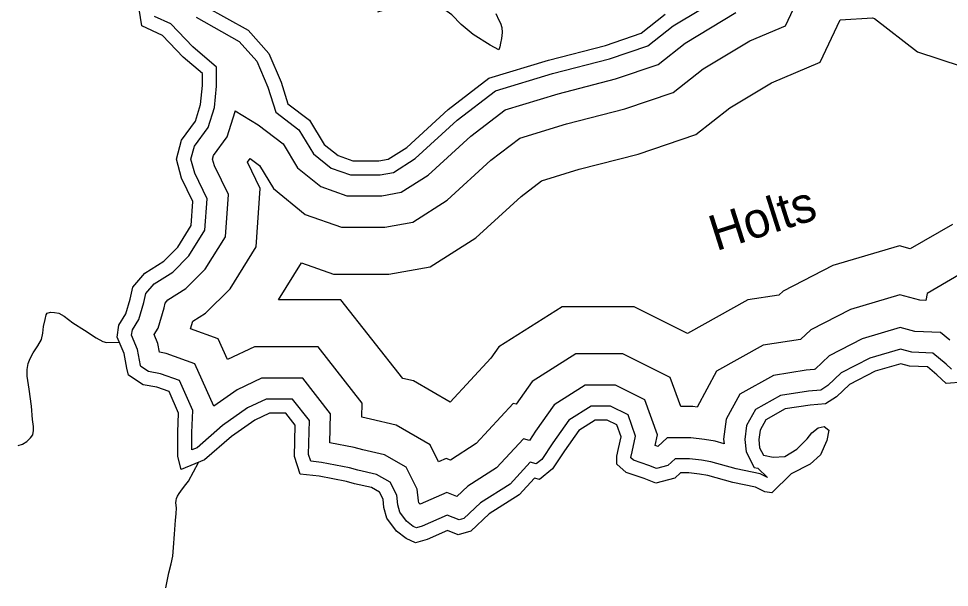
# Model space of a CAD drawing. Extents: x 2082433 to 2279600, y 546599 to 755198.
# Drawn here: x 2166396 to 2171377, y 622122 to 625167 of the extents above; entities that cross this region are included whole.
import ezdxf

# ---------------------------------------------------------------- set-up
doc = ezdxf.new("R2010")
doc.units = 0
for name, color, linetype in [('Exist Hydrographic Buffer Line', 7, 'Continuous'), ('Exist Hydrographic Creek Single Shore', 7, 'Continuous'), ('Exist Hydrographic Lake Shore Label', 7, 'Continuous')]:
    doc.layers.add(name, color=color, linetype=linetype)

msp = doc.modelspace()

# ---------------------------------------------------------------- linework, layer by layer
at = {"layer": 'Exist Hydrographic Buffer Line'}
for points in [[(2171486.8, 623828.3), (2171257.9, 623695.8), (2171250.2, 623657.9), (2171219.1, 623659.4), (2171112.3, 623688.4), (2170847.4, 623609.9), (2170634.9, 623501), (2170581, 623449.7), (2170381.2, 623418.7), (2170131.2, 623279.9), (2170027, 623087.4), (2170003.5, 623090.2), (2169939, 623090.2), (2169883.4, 623245.8), (2169630, 623372.5), (2169378.7, 623372.5), (2169143.8, 623224.2), (2169058.3, 623102.5), (2169042.9, 623106.7), (2168844.5, 622891.8), (2168706.5, 622803.8), (2168683.6, 622812.9), (2168643.1, 622794.8), (2168598, 622885), (2168415.8, 622990.5), (2168278.9, 623022.1), (2168233.2, 623034.1), (2168235.3, 623108.2), (2167998.5, 623409.5), (2167658.7, 623409.5), (2167513.8, 623341.3), (2167464.7, 623453.1), (2167316.3, 623506.1), (2167328.2, 623546.5), (2167397, 623590.3), (2167527.6, 623721), (2167667.1, 623946), (2167689.4, 624257.1), (2167621.3, 624398.4), (2167635.9, 624418.5), (2167684.8, 624381.3), (2167760.3, 624256.8), (2167929.8, 624119.1), (2168123.8, 624050.7), (2168355.4, 624050.7), (2168505.6, 624078), (2168689.7, 624194.2), (2168923.6, 624408.7), (2169077.6, 624526.7), (2169328.1, 624602.9), (2169639.3, 624683), (2169899.1, 624771.8), (2170058.9, 624897.3), (2170309.7, 625048.6), (2170499.2, 625128.4), (2170686, 625524)], [(2167345.5, 625174.8), (2167577, 625045.1), (2167671.5, 624938.8), (2167730.1, 624800.6), (2167773.3, 624665.7), (2167896.5, 624572.1), (2167974.5, 624443.6), (2168068.7, 624367), (2168171.7, 624330.7), (2168330.2, 624330.7), (2168402, 624343.7), (2168518.9, 624417.6), (2168743.6, 624623.5), (2168947.6, 624779.8), (2169252.4, 624872.5), (2169559, 624951.5), (2169763.5, 625021.3), (2169899.5, 625128.2), (2170182.4, 625298.8)], [(2171378.7, 623446.1), (2171330, 623485.9), (2171192.7, 623492.5), (2171114.3, 623513.8), (2170910.2, 623453.3), (2170733.1, 623362.5), (2170658, 623291.2), (2170652.8, 623287.9), (2170610.1, 623284.2), (2170436.6, 623257.3), (2170255.6, 623156.8), (2170183.3, 623023.4), (2170168.7, 622916.3), (2170171.4, 622891.3), (2170123.6, 622904.4), (2170065.8, 622913.5), (2169993.5, 622922.2), (2169867.2, 622922.2), (2169816.4, 622877.1), (2169808.4, 622880.4), (2169801.8, 622882.6), (2169814.4, 622939.4), (2169747.9, 623125.7), (2169590.3, 623204.5), (2169427.3, 623204.5), (2169261.9, 623100.1), (2169162.8, 622958.8), (2169129.5, 622908.9), (2169097.1, 622917.8), (2168953.2, 622761.9), (2168799.2, 622663.7), (2168741.1, 622609), (2168687.2, 622630.5), (2168544.6, 622566.8), (2168538.3, 622575.5), (2168535.5, 622585.4), (2168529, 622647.4), (2168470.2, 622764.9), (2168353.5, 622832.5), (2168238.7, 622859), (2168191.4, 622871.4), (2168061.4, 622896.4), (2168065.7, 623052.1), (2167916.9, 623241.5), (2167696.3, 623241.5), (2167565.1, 623179.8), (2167440.1, 623091.8), (2167340, 623319.2), (2167185.5, 623374.4), (2167149.3, 623381.2), (2167141.2, 623427), (2167120.9, 623475.2), (2167142.3, 623509.9), (2167174.4, 623619.3), (2167179.6, 623643.5), (2167194.8, 623660.8), (2167291.2, 623722.2), (2167395.1, 623826), (2167502.5, 623999.3), (2167518.6, 624224.5), (2167444.3, 624378.8), (2167434.5, 624414.9), (2167439.8, 624434.5), (2167511.6, 624533.2), (2167554.6, 624669.4), (2167554.9, 624672.6), (2167677.4, 624597.9), (2167811.8, 624495.8), (2167888.8, 624368.9), (2168013.1, 624267.9), (2168152.6, 624218.7), (2168340.3, 624218.7), (2168443.5, 624237.4), (2168587.2, 624328.2), (2168815.6, 624537.6), (2168999.6, 624678.5), (2169282.7, 624764.7), (2169591.1, 624844.1), (2169817.7, 624921.5), (2169963.2, 625035.8), (2170233.3, 625198.7)], [(2171387.6, 623290.3), (2171360, 623316.7), (2171287.7, 623375.8), (2171175.2, 623381.2), (2171115.6, 623397.4), (2170952, 623348.9), (2170798.5, 623270.2), (2170726.9, 623202.1), (2170689.1, 623178.6), (2170623.4, 623173), (2170473.5, 623149.7), (2170338.6, 623074.8), (2170291.6, 622988), (2170281.5, 622914.5), (2170288.6, 622847.1), (2170332.4, 622764.6), (2170352.2, 622760.1), (2170402.9, 622710.6), (2170363.5, 622730.3), (2170236, 622757.2), (2170099.9, 622794.8), (2170050.4, 622802.6), (2169986.8, 622810.2), (2169909.8, 622810.2), (2169870.4, 622775.2), (2169810.1, 622758.7), (2169769.1, 622775.4), (2169686, 622803.8), (2169672.1, 622815.8), (2169672.1, 622816.8), (2169679.4, 622848.1), (2169698.1, 622932.1), (2169657.6, 623045.7), (2169563.9, 623092.5), (2169459.7, 623092.5), (2169340.7, 623017.4), (2169255.2, 622895.6), (2169196.4, 622807.3), (2169165.9, 622782.9), (2169133.3, 622791.8), (2169025.7, 622675.2), (2168868.3, 622574.9), (2168778.3, 622490.2), (2168753.5, 622483.4), (2168689.7, 622508.9), (2168556.5, 622449.4), (2168525.6, 622440.3), (2168508.1, 622448.2), (2168472.5, 622475.8), (2168435.9, 622525.7), (2168425.1, 622564.3), (2168419.7, 622615.5), (2168385.1, 622684.8), (2168311.9, 622727.1), (2168211.8, 622750.2), (2168166.5, 622762.1), (2168016.6, 622790.9), (2167959.7, 622797.4), (2167947.6, 622834.2), (2167952.6, 623014.8), (2167862.4, 623129.5), (2167721.3, 623129.5), (2167621.6, 623082.6), (2167488.1, 622988.7), (2167351.2, 622869.4), (2167322.6, 622857.7), (2167322.6, 622951), (2167327.9, 623068.6), (2167256.9, 623230), (2167156.2, 623266), (2167090.8, 623278.2), (2167049.4, 623305), (2167048, 623310.8), (2167033.1, 623395.1), (2167000.8, 623471.7), (2167005, 623500.5), (2167039.1, 623555.9), (2167065.8, 623646.8), (2167076.2, 623695.4), (2167121.1, 623746.6), (2167220.7, 623810.1), (2167306.7, 623896.1), (2167392.8, 624034.8), (2167404.8, 624202.8), (2167338.9, 624339.5), (2167318.4, 624414.9), (2167337.1, 624483.7), (2167410.3, 624584.3), (2167444.1, 624691.6), (2167454.4, 624804.8), (2167454.4, 624907.4), (2167329.3, 625015.4), (2167210.8, 625138.9), (2167123.5, 625178.9)], [(2171393.6, 624065.6), (2171167.4, 623934.6), (2171109.2, 623950.4), (2170753.3, 623844.8), (2170487.7, 623708.7), (2170464.6, 623686.7), (2170298.1, 623660.9), (2169975.3, 623481.5), (2169689.4, 623624.5), (2169305.7, 623624.5), (2168966.5, 623410.3), (2168923.3, 623348.8), (2168706.2, 623113.5), (2168509.3, 623227.5), (2168451.5, 623240.9), (2168121, 623661.5), (2167787.3, 623661.5), (2167909.7, 623859), (2168080.6, 623798.7), (2168378.1, 623798.7), (2168598.8, 623838.8), (2168843.3, 623993.2), (2169085.7, 624215.4), (2169194.7, 624298.9), (2169396.2, 624360.2), (2169711.5, 624441.4), (2170021, 624547.1), (2170202.3, 624689.6), (2170424.2, 624823.4), (2170685.9, 624933.6), (2170792.9, 625160.2), (2170965.1, 625171.3), (2170975.5, 625166.6), (2171206.4, 624988.1), (2171679.8, 624833.1)]]:
    msp.add_lwpolyline(points, dxfattribs=at)
at = {"layer": 'Exist Hydrographic Creek Single Shore'}
for points in [[(2168965.1, 624998.9), (2168918.7, 625024.5), (2168828.5, 625082), (2168764.3, 625135.5), (2168713.9, 625187.3), (2168690.1, 625205.1), (2168665.9, 625220.9), (2168624.1, 625232.9), (2168569.7, 625238.7), (2168533.6, 625236.4), (2168444, 625225.6), (2168385.8, 625215.4), (2168351.8, 625211.2), (2168340.1, 625209.3), (2168316.1, 625201.1)], [(2168950.1, 625194.6), (2168966.3, 625158.8), (2168974.1, 625142.6), (2168982.1, 625118.8), (2168984.1, 625092.9), (2168980.4, 625061), (2168974.5, 625034.7), (2168970.6, 625016.6), (2168965.1, 624998.9)], [(2166393.5, 622881.1), (2166417.5, 622889.3), (2166439.4, 622903.4), (2166459.7, 622923.5), (2166471.4, 622939.6), (2166475.5, 622961.7), (2166475.3, 622983.6), (2166471, 623021.5), (2166464.3, 623091.5), (2166451.9, 623183.4), (2166441.5, 623253.1), (2166441.1, 623289.2), (2166447.4, 623321.2), (2166457.3, 623347.3), (2166474.5, 623377.5), (2166498.7, 623415.6), (2166518.4, 623449.5), (2166526.2, 623483.6), (2166530.1, 623519.6), (2166537.9, 623555.7), (2166543.8, 623581.5), (2166549.8, 623589.6), (2166567.4, 623595.8), (2166587.5, 623594), (2166611.5, 623590), (2166640, 623574.3), (2166685.9, 623538.6), (2166748, 623498.7), (2166810.4, 623457.3), (2166846.3, 623439.3), (2166866.4, 623433.4), (2166935.1, 623434.4)], [(2167183.6, 622119.8), (2167191.8, 622155.9), (2167199.4, 622199.7), (2167212.9, 622247.9), (2167220.9, 622290.1), (2167224.6, 622335.8), (2167230.3, 622407.9), (2167235.5, 622481.8), (2167239.3, 622516.1), (2167241.2, 622547.8), (2167237.1, 622574), (2167238.9, 622587.9), (2167241.2, 622598.1), (2167246.5, 622609.9), (2167254.7, 622624), (2167264.8, 622637.9), (2167284.5, 622664.2), (2167304.6, 622690.3), (2167358, 622791.2)]]:
    msp.add_lwpolyline(points, dxfattribs=at)
at = {"layer": 'Exist Hydrographic Lake Shore Label'}
for points in [[(2171450.3, 623219.9), (2171360, 623213), (2171310.3, 623260.4), (2171259.4, 623302.1), (2171163.4, 623306.7), (2171116.5, 623319.4), (2170980, 623278.9), (2170842.4, 623208.4), (2170773, 623142.4), (2170713.4, 623105.4), (2170632.4, 623098.5), (2170498.2, 623077.7), (2170394.1, 623019.8), (2170364, 622964.3), (2170357.1, 622913.4), (2170361.7, 622869.4), (2170382.5, 622830.1), (2170433.4, 622818.5), (2170495.9, 622823.2), (2170560.7, 622862.5), (2170616.2, 622918), (2170641.7, 622950.4), (2170674.1, 622975.9), (2170706.4, 622982.8), (2170731.9, 622964.3), (2170720.3, 622908.8), (2170687.9, 622832.4), (2170632.4, 622781.5), (2170530.6, 622730.6), (2170426.5, 622628.8), (2170389.5, 622633.4), (2170338.6, 622658.9), (2170218.3, 622684.3), (2170084.1, 622721.4), (2170040.1, 622728.3), (2169982.3, 622735.2), (2169938.3, 622735.2), (2169907.1, 622707.5), (2169805.3, 622679.7), (2169742.8, 622705.2), (2169648, 622737.5), (2169597.1, 622781.5), (2169597.1, 622825.5), (2169606.3, 622864.8), (2169620.2, 622927.3), (2169597.1, 622992), (2169546.2, 623017.5), (2169481.4, 623017.5), (2169393.5, 622962), (2169317.1, 622853.2), (2169252.3, 622756.1), (2169182.9, 622700.5), (2169157.5, 622707.5), (2169074.2, 622617.2), (2168914.5, 622515.4), (2168816.2, 622422.9), (2168749.1, 622404.4), (2168691.3, 622427.5), (2168582.5, 622378.9), (2168520.1, 622360.4), (2168469.2, 622383.6), (2168418.3, 622422.9), (2168367.4, 622492.3), (2168351.2, 622550.1), (2168346.5, 622594.1), (2168328, 622631.1), (2168284.1, 622656.6), (2168193.8, 622677.4), (2168149.9, 622689), (2168005.3, 622716.7), (2167903.5, 622728.3), (2167872.2, 622823.2), (2167876.9, 622989.7), (2167826, 623054.5), (2167738.1, 623054.5), (2167659.4, 623017.5), (2167534.5, 622929.6), (2167391, 622804.6), (2167266.1, 622753.7), (2167247.6, 622823.2), (2167247.6, 622952.7), (2167252.2, 623054.5), (2167201.3, 623170.2), (2167136.5, 623193.3), (2167062.5, 623207.2), (2166983.8, 623258.1), (2166974.6, 623295.1), (2166960.7, 623373.8), (2166923.7, 623461.7), (2166932.9, 623526.5), (2166969.9, 623586.6), (2166993.1, 623665.3), (2167006.9, 623730.1), (2167071.7, 623804.1), (2167173.5, 623868.9), (2167247.6, 623942.9), (2167319.3, 624058.6), (2167328.5, 624188.2), (2167268.4, 624313.1), (2167240.6, 624414.9), (2167268.4, 624516.7), (2167342.4, 624618.5), (2167370.2, 624706.4), (2167379.4, 624808.2), (2167379.4, 624873), (2167277.6, 624960.9), (2167166.6, 625076.6), (2167055.5, 625127.5), (2167027.8, 625308)], [(2167393.3, 625234), (2167624.7, 625104.4), (2167735.7, 624979.5), (2167800.5, 624826.8), (2167837.5, 624711.1), (2167953.2, 624623.2), (2168031.9, 624493.6), (2168105.9, 624433.4), (2168184.6, 624405.7), (2168323.4, 624405.7), (2168374.3, 624414.9), (2168473.2, 624477.4), (2168695.3, 624681), (2168912.8, 624847.6), (2169232.1, 624944.7), (2169537.5, 625023.4), (2169727.2, 625088.2), (2169856.8, 625190)]]:
    msp.add_lwpolyline(points, dxfattribs=at)

# ---------------------------------------------------------------- texts
msp.add_text('Holts', height=190, rotation=17.6501, dxfattribs=at).set_placement((2170128.7, 623921.6))

doc.saveas('drawing.dxf')
